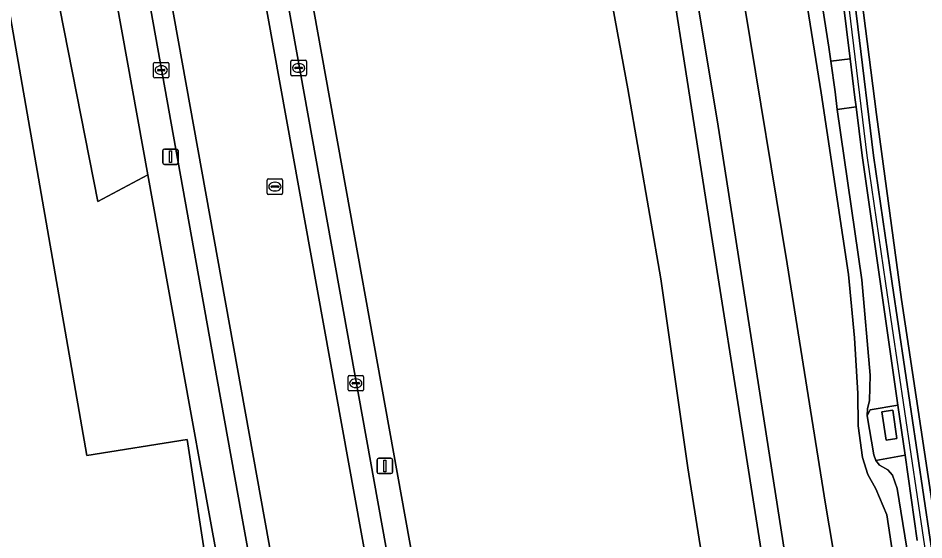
# Model space of a CAD drawing. Extents: x 156412 to 157779, y 382335 to 383768.
# Drawn here: x 157626.1 to 157684.9, y 382767.2 to 382801 of the extents above; entities that cross this region are included whole.
import ezdxf

# ---------------------------------------------------------------- set-up
doc = ezdxf.new("R2010")
doc.units = 0
for name, color, linetype in [('IMGEO_Berm_groen', 7, 'Continuous'), ('IMGEO_Fietspad_open', 7, 'Continuous'), ('IMGEO_Geluidsscherm', 7, 'Continuous'), ('IMGEO_Grasland_agrarisch', 7, 'Continuous'), ('IMGEO_Groenvoorziening', 7, 'Continuous'), ('IMGEO_Kolk', 7, 'Continuous'), ('IMGEO_Lichtmast', 7, 'Continuous'), ('IMGEO_Muur', 7, 'Continuous'), ('IMGEO_Oever', 7, 'Continuous'), ('IMGEO_Rijbaan_autoweg', 7, 'Continuous'), ('IMGEO_Rijbaan_lokaal_gesloten', 7, 'Continuous'), ('IMGEO_Rioolput', 7, 'Continuous'), ('IMGEO_Terreindeel_gesloten', 7, 'Continuous'), ('IMGEO_Terreindeel_open', 7, 'Continuous'), ('IMGEO_Voetpad_open', 7, 'Continuous'), ('IMGEO_Waterloop', 7, 'Continuous')]:
    doc.layers.add(name, color=color, linetype=linetype)

msp = doc.modelspace()

# ---------------------------------------------------------------- linework, layer by layer
at = {"layer": 'IMGEO_Berm_groen'}
for points in [[(157654.293, 382898.576), (157657.429, 382884.053), (157660.812, 382868.728), (157664.431, 382853.105), (157667.136, 382841.051), (157669.291, 382828.965), (157670.844, 382817.265), (157673.301, 382801.719), (157676.049, 382785.083), (157678.535, 382769.502), (157680.763, 382756.338), (157683.315, 382738.912), (157685.255, 382725.472), (157686.397, 382719.285), (157686.596, 382718.206), (157687.115, 382715.393), (157687.994, 382710.999), (157689.709, 382703.744), (157692.212, 382691.922), (157695.484, 382677.731), (157696.862, 382667.717)], [(157668.502, 382892.098), (157668.957, 382882.735), (157673.333, 382853.213), (157676.323, 382833.348), (157676.913, 382831.079), (157679.62, 382808.808), (157681.639, 382792.098), (157682.865, 382783.802), (157685.318, 382767.209), (157689.12, 382742.326), (157691.913, 382725.773), (157698.936, 382685.112), (157699.76, 382679.219), (157700.418, 382671.31)], [(157684.184, 382757.809), (157682.515, 382768.811), (157681.803, 382770.498), (157681.275, 382771.412), (157680.931, 382772.531), (157680.644, 382774.577), (157680.622, 382776.674), (157680.412, 382780.271), (157680.016, 382784.391), (157678.252, 382796.153), (157676.389, 382807.785), (157674.773, 382818.79), (157673.521, 382827.628), (157671.811, 382836.051), (157669.468, 382848.226), (157666.559, 382860.516), (157664.505, 382870.417), (157662.414, 382880.082), (157659.991, 382890.386)], [(157659.991, 382890.386), (157662.414, 382880.082), (157664.505, 382870.417), (157666.559, 382860.516), (157669.468, 382848.226), (157671.811, 382836.051), (157673.521, 382827.628), (157674.773, 382818.79), (157676.389, 382807.785), (157678.252, 382796.153), (157680.016, 382784.391), (157680.412, 382780.271), (157680.622, 382776.674), (157680.644, 382774.577), (157680.931, 382772.531), (157681.275, 382771.412), (157681.803, 382770.498), (157682.515, 382768.811), (157684.184, 382757.809)], [(157701.135, 382668.735), (157700.415, 382677.799), (157698.45, 382691.21), (157695.713, 382706.916), (157692.849, 382722.949), (157690.387, 382737.779), (157688.074, 382752.343), (157685.669, 382768.13), (157683.459, 382782.77), (157681.841, 382794.763), (157680.149, 382807.953), (157678.317, 382822.545), (157676.848, 382834.47), (157674.572, 382851.276), (157675.043, 382851.395), (157674.414, 382856.319), (157672.971, 382868.903), (157671.568, 382882.247), (157670.928, 382889.973)], [(157674.1, 382835.523), (157674.488, 382831.548), (157674.76, 382828.595), (157675.51, 382822.815), (157676.581, 382814.528), (157677.756, 382805.499), (157678.743, 382799.123), (157678.872, 382798.207), (157680.132, 382798.362), (157676.11, 382830.901), (157675.918, 382831.695), (157674.935, 382831.566), (157674.729, 382833.134), (157675.553, 382833.242), (157672.552, 382853.085)], [(157686.6, 382749.413), (157683.185, 382770.508), (157682.872, 382771.38), (157682.569, 382771.719), (157682.037, 382772.029), (157681.791, 382772.318), (157681.664, 382772.702), (157681.228, 382775.22), (157681.256, 382775.684), (157681.388, 382776.224), (157681.425, 382777.861), (157680.901, 382784.037), (157679.28, 382795.077), (157679.153, 382796.223), (157678.872, 382798.207), (157678.743, 382799.123), (157677.756, 382805.499), (157676.581, 382814.528), (157675.51, 382822.815), (157674.76, 382828.595), (157674.488, 382831.548), (157674.1, 382835.523)], [(157684.491, 382767.148), (157683.697, 382772.677), (157681.791, 382772.318), (157682.037, 382772.029), (157682.569, 382771.719), (157682.872, 382771.38), (157683.185, 382770.508), (157686.6, 382749.413)]]:
    msp.add_lwpolyline(points, dxfattribs=at)
msp.add_lwpolyline([(157679.28, 382795.077), (157680.901, 382784.037), (157681.425, 382777.861), (157681.388, 382776.224), (157681.256, 382775.684), (157681.228, 382775.22), (157681.421, 382775.604), (157683.23, 382775.924), (157680.907, 382792.09), (157680.517, 382795.244)], close=True, dxfattribs=at)
at = {"layer": 'IMGEO_Fietspad_open'}
for points in [[(157639.33, 382829.299), (157629.584, 382882.653), (157628.997, 382882.548), (157627.639, 382882.304), (157628.014, 382880.348), (157628.242, 382879.01), (157651.604, 382750), (157652.126, 382747.108), (157655.875, 382726.327)], [(157650.268, 382723.49), (157646.168, 382746.159), (157645.473, 382750), (157622.451, 382877.451), (157621.8, 382881.137), (157620.461, 382880.952), (157621.025, 382877.941), (157638.867, 382778.66), (157640.647, 382768.819), (157641.74, 382762.775), (157642.782, 382757.01), (157644.05, 382750), (157644.784, 382745.939), (157648.891, 382723.234)], [(157657.251, 382726.584), (157653.509, 382747.329), (157653.027, 382750), (157639.166, 382826.803), (157638.982, 382827.838), (157638.972, 382827.894)]]:
    msp.add_lwpolyline(points, dxfattribs=at)
at = {"layer": 'IMGEO_Geluidsscherm'}
msp.add_lwpolyline([(157676.484, 382831.061), (157679.188, 382808.817), (157681.208, 382792.102), (157682.435, 382783.8), (157684.888, 382767.206), (157688.69, 382742.319), (157691.483, 382725.762), (157698.507, 382685.101)], dxfattribs=at)
at = {"layer": 'IMGEO_Grasland_agrarisch'}
msp.add_lwpolyline([(157620.757, 382701.277), (157645.274, 382701.578), (157645.617, 382708.21), (157645.214, 382720.7), (157643.936, 382729.394), (157637.122, 382773.691), (157630.612, 382772.641), (157613.365, 382871.358), (157472.235, 382792.457)], dxfattribs=at)
at = {"layer": 'IMGEO_Groenvoorziening'}
msp.add_lwpolyline([(157617.837, 382857.404), (157631.307, 382789.126), (157634.564, 382790.854), (157617.99, 382882.325), (157617.915, 382882.737), (157613.448, 382880.337)], close=True, dxfattribs=at)
for points in [[(157647.264, 382722.711), (157643.673, 382740.578), (157642.76, 382745.616), (157641.966, 382750), (157640.771, 382756.597), (157639.727, 382762.356), (157638.632, 382768.399), (157636.84, 382778.293), (157634.564, 382790.854), (157631.307, 382789.126), (157617.837, 382857.404), (157613.448, 382880.337), (157609.608, 382878.273), (157590.334, 382867.915)], [(157613.365, 382871.358), (157630.612, 382772.641), (157637.122, 382773.691), (157643.936, 382729.394), (157645.214, 382720.7), (157645.617, 382708.21), (157645.274, 382701.578), (157647.497, 382701.598), (157648.201, 382712.613)], [(157638.972, 382827.894), (157638.982, 382827.838), (157640.952, 382828.168), (157642.466, 382817.316), (157654.653, 382749.882), (157655.088, 382747.562), (157659.314, 382723.658), (157660.029, 382718.705), (157658.393, 382718.656)], [(157687.994, 382710.999), (157687.115, 382715.393), (157686.821, 382714.447), (157686.121, 382713.564), (157685.113, 382712.921), (157682.299, 382712.516), (157681.086, 382712.732), (157680.099, 382713.304), (157679.397, 382714.347), (157678.198, 382719.63), (157676.344, 382729.865), (157673.883, 382745.42), (157671.521, 382759.749), (157669.611, 382771.841), (157667.854, 382784.114), (157665.704, 382796.423), (157663.861, 382806.408), (157661.933, 382816.602)]]:
    msp.add_lwpolyline(points, dxfattribs=at)
at = {"layer": 'IMGEO_Kolk'}
for p, q in [((157634.931, 382797.207), (157634.931, 382798.059)), ((157635.006, 382798.133), (157635.858, 382798.133)), ((157635.932, 382798.059), (157635.932, 382797.207)), ((157643.846, 382797.346), (157643.846, 382798.198)), ((157643.921, 382798.272), (157644.773, 382798.272)), ((157644.334, 382798.052), (157644.359, 382798.052)), ((157644.847, 382798.198), (157644.847, 382797.346)), ((157635.19, 382797.627), (157635.19, 382797.639)), ((157635.628, 382797.59), (157635.23, 382797.59)), ((157635.233, 382797.676), (157635.631, 382797.676)), ((157635.419, 382797.913), (157635.444, 382797.913)), ((157635.674, 382797.639), (157635.674, 382797.627)), ((157644.105, 382797.766), (157644.105, 382797.778)), ((157644.543, 382797.729), (157644.145, 382797.729)), ((157644.148, 382797.815), (157644.546, 382797.815)), ((157644.357, 382797.492), (157644.332, 382797.492)), ((157644.589, 382797.778), (157644.589, 382797.766)), ((157635.858, 382797.133), (157635.006, 382797.133)), ((157635.442, 382797.353), (157635.417, 382797.353)), ((157644.773, 382797.272), (157643.921, 382797.272)), ((157647.554, 382776.907), (157647.554, 382777.759)), ((157647.629, 382777.833), (157648.481, 382777.833)), ((157648.042, 382777.613), (157648.067, 382777.613)), ((157648.555, 382777.759), (157648.555, 382776.907)), ((157648.481, 382776.833), (157647.629, 382776.833)), ((157647.813, 382777.327), (157647.813, 382777.339)), ((157648.251, 382777.29), (157647.853, 382777.29)), ((157647.856, 382777.376), (157648.254, 382777.376)), ((157648.065, 382777.053), (157648.04, 382777.053)), ((157648.297, 382777.339), (157648.297, 382777.327))]:
    msp.add_line(p, q, dxfattribs=at)
for points in [[(157634.931, 382797.207), (157634.931, 382798.059)], [(157635.006, 382798.133), (157635.858, 382798.133)], [(157635.932, 382798.059), (157635.932, 382797.207)], [(157643.846, 382797.346), (157643.846, 382798.198)], [(157643.921, 382798.272), (157644.773, 382798.272)], [(157644.847, 382798.198), (157644.847, 382797.346)], [(157635.858, 382797.133), (157635.006, 382797.133)], [(157644.773, 382797.272), (157643.921, 382797.272)], [(157647.554, 382776.907), (157647.554, 382777.759)], [(157647.629, 382777.833), (157648.481, 382777.833)], [(157648.555, 382777.759), (157648.555, 382776.907)], [(157648.481, 382776.833), (157647.629, 382776.833)]]:
    msp.add_lwpolyline(points, dxfattribs=at)
for centre, radius, start, end in [((157635.008, 382798.057), 0.0765, 91.55205, 178.44795), ((157635.008, 382798.057), 0.0765, 91.55205, 178.44795), ((157635.856, 382798.057), 0.0765, 1.55205, 88.44795), ((157635.856, 382798.057), 0.0765, 1.55205, 88.44795), ((157643.923, 382798.196), 0.0765, 91.55205, 178.44795), ((157643.923, 382798.196), 0.0765, 91.55205, 178.44795), ((157644.771, 382798.196), 0.0765, 1.55205, 88.44795), ((157644.771, 382798.196), 0.0765, 1.55205, 88.44795), ((157635.23, 382797.636), 0.0403, 85.87752, 175.75265), ((157635.227, 382797.626), 0.0366, 178.93798, 274.71019), ((157635.631, 382797.633), 0.043, 264.86636, 352.45326), ((157635.635, 382797.638), 0.0386, 1.73085, 96.63898), ((157644.145, 382797.775), 0.0403, 85.87752, 175.75265), ((157644.142, 382797.765), 0.0366, 178.93798, 274.71019), ((157644.546, 382797.772), 0.043, 264.86636, 352.45326), ((157644.55, 382797.777), 0.0386, 1.73085, 96.63898), ((157635.008, 382797.209), 0.0765, 181.55205, 268.44795), ((157635.008, 382797.209), 0.0765, 181.55205, 268.44795), ((157635.856, 382797.209), 0.0765, 271.55205, 358.44795), ((157635.856, 382797.209), 0.0765, 271.55205, 358.44795), ((157643.923, 382797.348), 0.0765, 181.55205, 268.44795), ((157643.923, 382797.348), 0.0765, 181.55205, 268.44795), ((157644.771, 382797.348), 0.0765, 271.55205, 358.44795), ((157644.771, 382797.348), 0.0765, 271.55205, 358.44795), ((157647.631, 382777.757), 0.0765, 91.55205, 178.44795), ((157647.631, 382777.757), 0.0765, 91.55205, 178.44795), ((157648.479, 382777.757), 0.0765, 1.55205, 88.44795), ((157648.479, 382777.757), 0.0765, 1.55205, 88.44795), ((157647.631, 382776.909), 0.0765, 181.55205, 268.44795), ((157647.631, 382776.909), 0.0765, 181.55205, 268.44795), ((157647.853, 382777.336), 0.0403, 85.87752, 175.75265), ((157647.85, 382777.326), 0.0366, 178.93798, 274.71019), ((157648.254, 382777.333), 0.043, 264.86636, 352.45326), ((157648.258, 382777.338), 0.0386, 1.73085, 96.63898), ((157648.479, 382776.909), 0.0765, 271.55205, 358.44795), ((157648.479, 382776.909), 0.0765, 271.55205, 358.44795)]:
    msp.add_arc(centre, radius, start, end, dxfattribs=at)
for centre, major_axis, ratio, start_param, end_param in [((157644.333, 382797.772), (-0.387, 0.002), 0.722429, 4.712389, 7.853982), ((157644.358, 382797.772), (-0.39, 0.002), 0.717154, 1.570796, 4.712389), ((157635.418, 382797.633), (-0.387, 0.002), 0.722429, 4.712389, 7.853982), ((157635.443, 382797.633), (-0.39, 0.002), 0.717154, 1.570796, 4.712389), ((157648.041, 382777.333), (-0.387, 0.002), 0.722429, 4.712389, 7.853982), ((157648.066, 382777.333), (-0.39, 0.002), 0.717154, 1.570796, 4.712389)]:
    msp.add_ellipse(centre, major_axis=major_axis, ratio=ratio, start_param=start_param, end_param=end_param, dxfattribs=at)
at = {"layer": 'IMGEO_Lichtmast'}
for p, q in [((157635.535, 382791.619), (157635.535, 382792.419)), ((157635.535, 382792.419), (157635.535, 382791.619)), ((157635.635, 382792.519), (157636.425, 382792.519)), ((157636.425, 382792.519), (157635.635, 382792.519)), ((157636.525, 382792.419), (157636.525, 382791.619)), ((157636.525, 382791.619), (157636.525, 382792.419)), ((157636.425, 382791.519), (157635.635, 382791.519)), ((157635.635, 382791.519), (157636.425, 382791.519)), ((157649.444, 382771.573), (157649.444, 382772.373)), ((157649.444, 382772.373), (157649.444, 382771.573)), ((157649.544, 382772.473), (157650.334, 382772.473)), ((157650.334, 382772.473), (157649.544, 382772.473)), ((157650.434, 382772.373), (157650.434, 382771.573)), ((157650.434, 382771.573), (157650.434, 382772.373)), ((157650.334, 382771.473), (157649.544, 382771.473)), ((157649.544, 382771.473), (157650.334, 382771.473))]:
    msp.add_line(p, q, dxfattribs=at)
for points in [[(157635.955, 382792.394), (157636.105, 382792.394), (157636.105, 382791.644), (157635.955, 382791.644), (157635.955, 382792.394)], [(157649.864, 382772.348), (157650.014, 382772.348), (157650.014, 382771.598), (157649.864, 382771.598), (157649.864, 382772.348)]]:
    msp.add_lwpolyline(points, dxfattribs=at)
for centre, start, end in [((157635.635, 382792.419), 90, 180), ((157635.635, 382792.419), 90, 180), ((157636.425, 382792.419), 0, 90), ((157636.425, 382792.419), 360, 90), ((157635.635, 382791.619), 180, 270), ((157635.635, 382791.619), 180, 270), ((157636.425, 382791.619), 270, 0), ((157636.425, 382791.619), 270, 0), ((157649.544, 382772.373), 90, 180), ((157649.544, 382772.373), 90, 180), ((157650.334, 382772.373), 0, 90), ((157650.334, 382772.373), 360, 90), ((157649.544, 382771.573), 180, 270), ((157649.544, 382771.573), 180, 270), ((157650.334, 382771.573), 270, 0), ((157650.334, 382771.573), 270, 0)]:
    msp.add_arc(centre, 0.1, start, end, dxfattribs=at)
at = {"layer": 'IMGEO_Muur'}
for points in [[(157667.705, 382892.018), (157668.165, 382882.551), (157668.739, 382878.699), (157669.005, 382876.913), (157672.552, 382853.085), (157675.553, 382833.242), (157675.571, 382833.124), (157675.918, 382831.695), (157676.11, 382830.901), (157680.132, 382798.362), (157680.442, 382795.855), (157680.517, 382795.244), (157680.907, 382792.09), (157683.23, 382775.924), (157683.697, 382772.677), (157684.491, 382767.148)], [(157700.418, 382671.31), (157699.76, 382679.219), (157698.936, 382685.112), (157691.913, 382725.773), (157689.12, 382742.326), (157685.318, 382767.209), (157682.865, 382783.802), (157681.639, 382792.098), (157679.62, 382808.808), (157676.913, 382831.079), (157676.323, 382833.348), (157673.333, 382853.213), (157668.957, 382882.735), (157668.502, 382892.098)]]:
    msp.add_lwpolyline(points, dxfattribs=at)
at = {"layer": 'IMGEO_Oever'}
for points in [[(157680.763, 382756.338), (157678.535, 382769.502), (157676.049, 382785.083), (157673.301, 382801.719), (157670.844, 382817.265), (157669.291, 382828.965), (157667.136, 382841.051), (157664.431, 382853.105), (157660.812, 382868.728), (157657.429, 382884.053), (157654.293, 382898.576)], [(157675.411, 382759.763), (157671.14, 382786.908), (157666.951, 382813.561), (157663.419, 382832.37), (157659.148, 382851.426), (157654.097, 382874.301), (157649.169, 382898.243)], [(157651.654, 382893.335), (157654.816, 382878.551), (157655.162, 382876.944), (157656.512, 382876.748), (157656.918, 382876.76), (157657.236, 382876.689), (157657.403, 382876.459), (157657.356, 382876.107), (157657.109, 382875.86), (157656.693, 382875.75), (157655.438, 382875.461), (157659.292, 382856.251), (157663.111, 382839.496), (157665.781, 382827.709), (157667.547, 382818.099), (157671.53, 382794.28), (157676.623, 382761.59)], [(157646.625, 382889.598), (157648.284, 382881.32), (157650.92, 382870.099), (157653.32, 382860.782), (157654.748, 382854.6), (157656.164, 382847.833), (157658.004, 382839.558), (157659.725, 382828.466), (157661.933, 382816.602), (157663.861, 382806.408), (157665.704, 382796.423), (157667.854, 382784.114), (157669.611, 382771.841), (157671.521, 382759.749)]]:
    msp.add_lwpolyline(points, dxfattribs=at)
at = {"layer": 'IMGEO_Rijbaan_autoweg'}
msp.add_lwpolyline([(157670.928, 382889.973), (157671.568, 382882.247), (157672.971, 382868.903), (157674.414, 382856.319), (157675.043, 382851.395), (157674.572, 382851.276), (157676.848, 382834.47), (157678.317, 382822.545), (157680.149, 382807.953), (157681.841, 382794.763), (157683.459, 382782.77), (157685.669, 382768.13), (157688.074, 382752.343), (157690.387, 382737.779), (157692.849, 382722.949), (157695.713, 382706.916), (157698.45, 382691.21), (157700.415, 382677.799), (157701.135, 382668.735)], dxfattribs=at)
at = {"layer": 'IMGEO_Rijbaan_lokaal_gesloten'}
for points in [[(157615.112, 382927.218), (157614.788, 382929.252), (157611.302, 382928.695), (157611.326, 382928.545), (157613.47, 382916.334), (157620.027, 382883.195), (157620.461, 382880.952), (157621.8, 382881.137), (157622.451, 382877.451), (157645.473, 382750), (157646.168, 382746.159), (157650.268, 382723.49)], [(157655.875, 382726.327), (157652.126, 382747.108), (157651.604, 382750), (157628.242, 382879.01)]]:
    msp.add_lwpolyline(points, dxfattribs=at)
at = {"layer": 'IMGEO_Rioolput'}
for p, q in [((157642.307, 382789.654), (157642.307, 382790.506)), ((157642.382, 382790.58), (157643.234, 382790.58)), ((157642.795, 382790.36), (157642.82, 382790.36)), ((157643.308, 382790.506), (157643.308, 382789.654)), ((157642.566, 382790.074), (157642.566, 382790.086)), ((157643.004, 382790.037), (157642.606, 382790.037)), ((157642.609, 382790.123), (157643.007, 382790.123)), ((157642.818, 382789.8), (157642.793, 382789.8)), ((157643.05, 382790.086), (157643.05, 382790.074)), ((157643.234, 382789.58), (157642.382, 382789.58))]:
    msp.add_line(p, q, dxfattribs=at)
for points in [[(157642.307, 382789.654), (157642.307, 382790.506)], [(157642.382, 382790.58), (157643.234, 382790.58)], [(157643.308, 382790.506), (157643.308, 382789.654)], [(157643.234, 382789.58), (157642.382, 382789.58)]]:
    msp.add_lwpolyline(points, dxfattribs=at)
for centre, radius, start, end in [((157642.384, 382790.504), 0.0765, 91.55205, 178.44795), ((157642.384, 382790.504), 0.0765, 91.55205, 178.44795), ((157643.232, 382790.504), 0.0765, 1.55205, 88.44795), ((157643.232, 382790.504), 0.0765, 1.55205, 88.44795), ((157642.606, 382790.083), 0.0403, 85.87752, 175.75265), ((157642.603, 382790.073), 0.0366, 178.93798, 274.71019), ((157643.007, 382790.08), 0.043, 264.86636, 352.45326), ((157643.011, 382790.085), 0.0386, 1.73085, 96.63898), ((157642.384, 382789.656), 0.0765, 181.55205, 268.44795), ((157642.384, 382789.656), 0.0765, 181.55205, 268.44795), ((157643.232, 382789.656), 0.0765, 271.55205, 358.44795), ((157643.232, 382789.656), 0.0765, 271.55205, 358.44795)]:
    msp.add_arc(centre, radius, start, end, dxfattribs=at)
for centre, major_axis, ratio, start_param, end_param in [((157642.794, 382790.08), (-0.387, 0.002), 0.722429, 4.712389, 7.853982), ((157642.819, 382790.08), (-0.39, 0.002), 0.717154, 1.570796, 4.712389)]:
    msp.add_ellipse(centre, major_axis=major_axis, ratio=ratio, start_param=start_param, end_param=end_param, dxfattribs=at)
at = {"layer": 'IMGEO_Terreindeel_gesloten'}
for points in [[(157678.872, 382798.207), (157679.153, 382796.223), (157679.28, 382795.077), (157680.517, 382795.244), (157680.442, 382795.855), (157680.132, 382798.362)], [(157681.228, 382775.22), (157681.664, 382772.702), (157681.791, 382772.318), (157683.697, 382772.677), (157683.23, 382775.924), (157681.421, 382775.604)], [(157682.462, 382773.653), (157682.193, 382775.476), (157682.897, 382775.58), (157683.166, 382773.758)]]:
    msp.add_lwpolyline(points, close=True, dxfattribs=at)
at = {"layer": 'IMGEO_Terreindeel_open'}
msp.add_lwpolyline([(157682.462, 382773.653), (157683.166, 382773.758), (157682.897, 382775.58), (157682.193, 382775.476)], close=True, dxfattribs=at)
at = {"layer": 'IMGEO_Voetpad_open'}
for points in [[(157648.891, 382723.234), (157644.784, 382745.939), (157644.05, 382750), (157642.782, 382757.01), (157641.74, 382762.775), (157640.647, 382768.819), (157638.867, 382778.66), (157621.025, 382877.941), (157620.461, 382880.952), (157620.027, 382883.195), (157613.47, 382916.334)], [(157614.85, 382904.08), (157618.384, 382886.317), (157619.048, 382882.982), (157619.133, 382882.555), (157617.99, 382882.325), (157634.564, 382790.854), (157636.84, 382778.293), (157638.632, 382768.399), (157639.727, 382762.356), (157640.771, 382756.597), (157641.966, 382750), (157642.76, 382745.616), (157643.673, 382740.578), (157647.264, 382722.711)], [(157642.466, 382817.316), (157640.952, 382828.168), (157638.982, 382827.838), (157639.166, 382826.803), (157653.027, 382750), (157653.509, 382747.329), (157657.251, 382726.584)], [(157658.393, 382718.656), (157660.029, 382718.705), (157659.314, 382723.658), (157655.088, 382747.562), (157654.653, 382749.882), (157642.466, 382817.316)]]:
    msp.add_lwpolyline(points, dxfattribs=at)
at = {"layer": 'IMGEO_Waterloop'}
for points in [[(157649.169, 382898.243), (157654.097, 382874.301), (157659.148, 382851.426), (157663.419, 382832.37), (157666.951, 382813.561), (157671.14, 382786.908), (157675.411, 382759.763)], [(157676.623, 382761.59), (157671.53, 382794.28), (157667.547, 382818.099), (157665.781, 382827.709), (157663.111, 382839.496), (157659.292, 382856.251), (157655.438, 382875.461), (157656.693, 382875.75), (157657.109, 382875.86), (157657.356, 382876.107), (157657.403, 382876.459), (157657.236, 382876.689), (157656.918, 382876.76), (157656.512, 382876.748), (157655.162, 382876.944), (157654.816, 382878.551), (157651.654, 382893.335)]]:
    msp.add_lwpolyline(points, dxfattribs=at)

doc.saveas('drawing.dxf')
